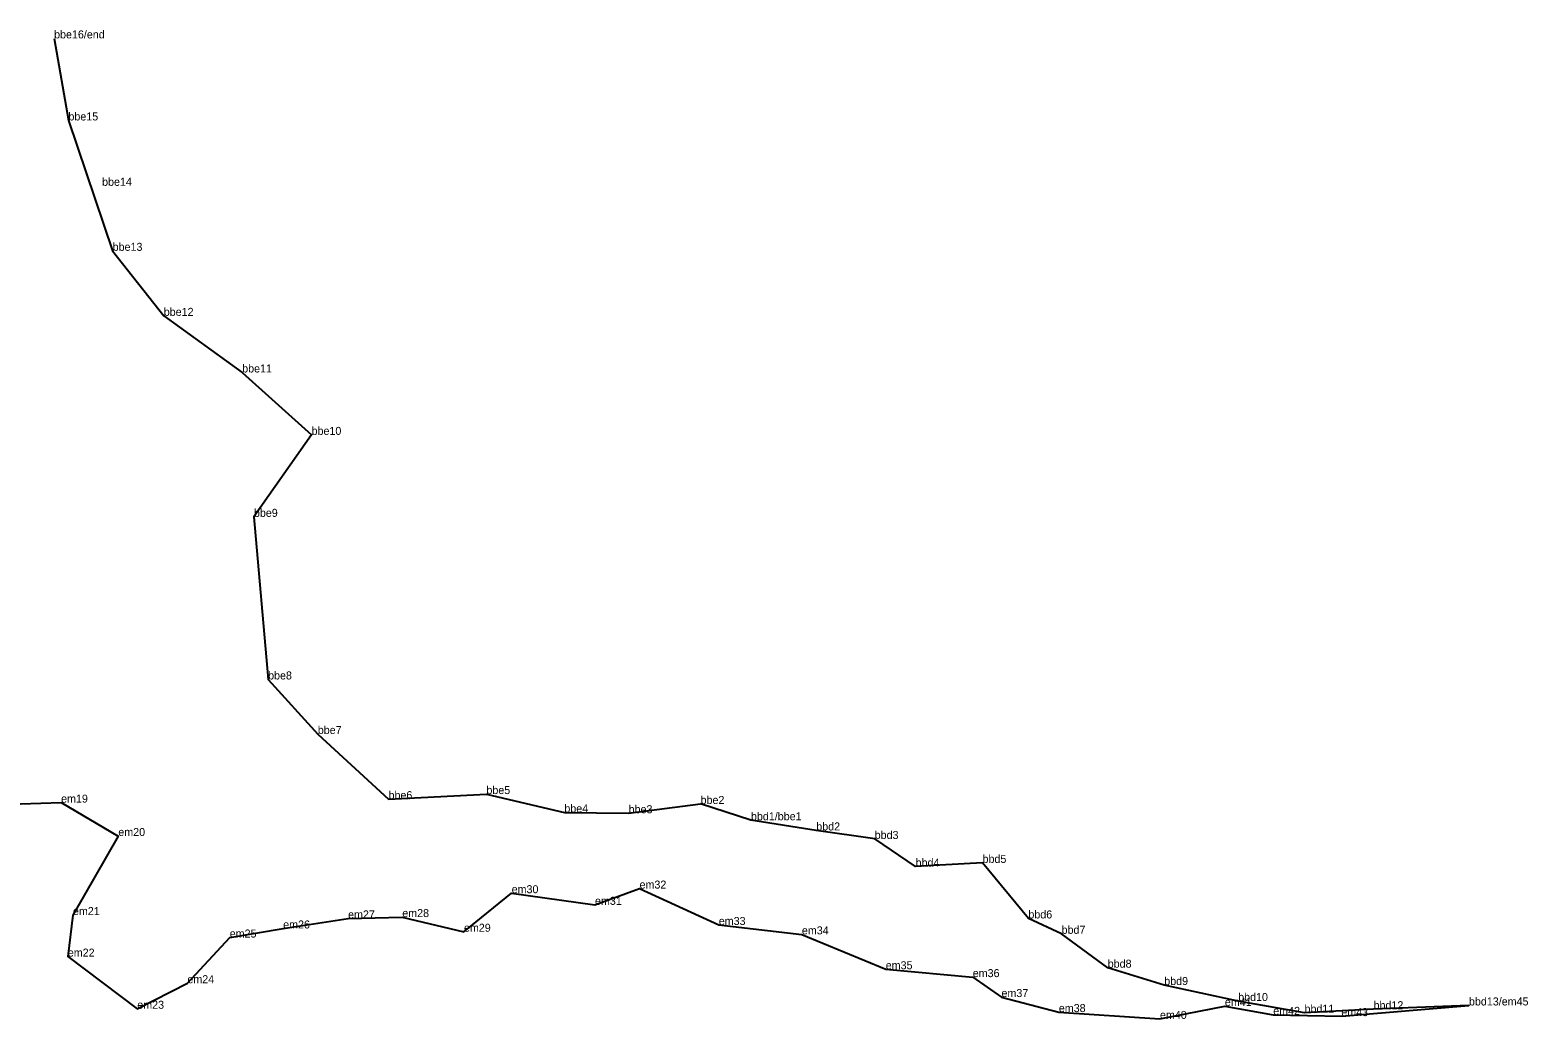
# Model space of a CAD drawing. Extents: x 2072529 to 2267990, y 436423 to 470008.
# Drawn here: x 2245034 to 2246157, y 440549 to 441290 of the extents above; entities that cross this region are included whole.
import ezdxf

# ---------------------------------------------------------------- set-up
doc = ezdxf.new("R2010")
doc.units = 0
doc.layers.add('Level 3', color=7, linetype='Continuous')
doc.layers.add('Old_Level_52', color=7, linetype='Continuous')

msp = doc.modelspace()

# ---------------------------------------------------------------- linework, layer by layer
at = {"layer": 'Level 3'}
for p, q in [((2245051.985, 441283.78), (2245051.985, 441283.78)), ((2245062.714, 441222.284), (2245062.714, 441222.284)), ((2245087.959, 441173.281), (2245087.959, 441173.281)), ((2245095.874, 441124.56), (2245095.874, 441124.56)), ((2245134.18, 441075.808), (2245134.18, 441075.808)), ((2245192.959, 441033.371), (2245192.959, 441033.371)), ((2245244.974, 440986.619), (2245244.974, 440986.619)), ((2245201.771, 440925.168), (2245201.771, 440925.168)), ((2245212.396, 440803.289), (2245212.396, 440803.289)), ((2245249.628, 440762.408), (2245249.628, 440762.408)), ((2245376.033, 440717.38), (2245376.033, 440717.38)), ((2245057.236, 440710.974), (2245057.236, 440710.974)), ((2245302.658, 440713.598), (2245302.658, 440713.598)), ((2245536.56, 440709.981), (2245536.56, 440709.981)), ((2245434.457, 440703.615), (2245434.457, 440703.615)), ((2245482.646, 440703.023), (2245482.646, 440703.023)), ((2245574.341, 440697.758), (2245574.341, 440697.758)), ((2245100.113, 440685.94), (2245100.113, 440685.94)), ((2245623.291, 440690.131), (2245623.291, 440690.131)), ((2245667.071, 440683.738), (2245667.071, 440683.738)), ((2245697.755, 440663.039), (2245697.755, 440663.039)), ((2245747.907, 440665.779), (2245747.907, 440665.779)), ((2245394.954, 440643.073), (2245394.954, 440643.073)), ((2245490.817, 440646.559), (2245490.817, 440646.559)), ((2245066.112, 440626.706), (2245066.112, 440626.706)), ((2245457.408, 440634.359), (2245457.408, 440634.359)), ((2245223.676, 440616.647), (2245223.676, 440616.647)), ((2245272.32, 440624.16), (2245272.32, 440624.16)), ((2245312.937, 440625.2), (2245312.937, 440625.2)), ((2245550.198, 440619.266), (2245550.198, 440619.266)), ((2245782.263, 440624.175), (2245782.263, 440624.175)), ((2245183.622, 440609.878), (2245183.622, 440609.878)), ((2245359.195, 440614.199), (2245359.195, 440614.199)), ((2245612.495, 440612.218), (2245612.495, 440612.218)), ((2245807.158, 440612.663), (2245807.158, 440612.663)), ((2245062.258, 440595.576), (2245062.258, 440595.576)), ((2245675.34, 440586.074), (2245675.34, 440586.074)), ((2245841.739, 440587.26), (2245841.739, 440587.26)), ((2245151.882, 440575.628), (2245151.882, 440575.628)), ((2245740.555, 440580.183), (2245740.555, 440580.183)), ((2245884.104, 440574.262), (2245884.104, 440574.262)), ((2245762.101, 440565.238), (2245762.101, 440565.238)), ((2245929.549, 440558.545), (2245929.549, 440558.545)), ((2245939.518, 440562.277), (2245939.518, 440562.277)), ((2246112.513, 440558.963), (2246112.513, 440558.963)), ((2245114.328, 440556.468), (2245114.328, 440556.468)), ((2245805.083, 440553.989), (2245805.083, 440553.989)), ((2245880.897, 440548.861), (2245880.897, 440548.861)), ((2245967.44, 440552.217), (2245967.44, 440552.217)), ((2245989.231, 440553.471), (2245989.231, 440553.471)), ((2246017.275, 440550.964), (2246017.275, 440550.964)), ((2246040.991, 440556.238), (2246040.991, 440556.238))]:
    msp.add_line(p, q, dxfattribs=at)
at = {"layer": 'Old_Level_52'}
for points in [[(2245051.985, 441283.78), (2245062.714, 441222.284), (2245095.874, 441124.56), (2245134.18, 441075.808), (2245192.959, 441033.371), (2245244.974, 440986.619), (2245201.771, 440925.168), (2245212.396, 440803.289), (2245249.628, 440762.408), (2245302.658, 440713.598), (2245376.033, 440717.38), (2245434.457, 440703.615), (2245482.646, 440703.023), (2245536.56, 440709.981)], [(2244996.067, 440709.15), (2245057.236, 440710.974), (2245100.113, 440685.94), (2245066.112, 440626.706), (2245062.258, 440595.576), (2245114.328, 440556.468), (2245151.882, 440575.628), (2245183.622, 440609.878), (2245223.676, 440616.647), (2245272.32, 440624.16), (2245312.937, 440625.2), (2245359.195, 440614.199), (2245394.954, 440643.073), (2245457.408, 440634.359), (2245490.817, 440646.559), (2245550.198, 440619.266), (2245612.495, 440612.218), (2245675.34, 440586.074), (2245740.555, 440580.183), (2245762.101, 440565.238), (2245805.083, 440553.989), (2245880.897, 440548.861), (2245929.549, 440558.545), (2245965.805, 440551.891), (2246017.275, 440550.964), (2246112.513, 440558.963), (2246040.988, 440556.144), (2245989.231, 440553.471), (2245939.518, 440562.277), (2245884.104, 440574.262), (2245841.739, 440587.26), (2245807.158, 440612.663), (2245782.263, 440624.175), (2245747.907, 440665.779), (2245697.755, 440663.039), (2245667.071, 440683.738), (2245623.291, 440690.131), (2245574.341, 440697.758), (2245536.56, 440709.981)]]:
    msp.add_lwpolyline(points, dxfattribs=at)

# ---------------------------------------------------------------- texts
for s, p in [('bbe16/end', (2245051.985, 441283.78)), ('bbe15', (2245062.714, 441222.284)), ('bbe14', (2245087.959, 441173.281)), ('bbe13', (2245095.874, 441124.56)), ('bbe12', (2245134.18, 441075.808)), ('bbe11', (2245192.959, 441033.371)), ('bbe10', (2245244.974, 440986.619)), ('bbe9', (2245201.771, 440925.168)), ('bbe8', (2245212.396, 440803.289)), ('bbe7', (2245249.628, 440762.408)), ('em19', (2245057.236, 440710.974)), ('bbe6', (2245302.658, 440713.598)), ('bbe5', (2245376.033, 440717.38)), ('bbe2', (2245536.56, 440709.981)), ('bbe4', (2245434.457, 440703.615)), ('bbe3', (2245482.646, 440703.023)), ('bbd1/bbe1', (2245574.341, 440697.758)), ('bbd2', (2245623.291, 440690.131)), ('em20', (2245100.113, 440685.94)), ('bbd3', (2245667.071, 440683.738)), ('bbd5', (2245747.907, 440665.779)), ('bbd4', (2245697.755, 440663.039)), ('em30', (2245394.954, 440643.073)), ('em32', (2245490.817, 440646.559)), ('em31', (2245457.408, 440634.359)), ('em21', (2245066.112, 440626.706)), ('em27', (2245272.32, 440624.16)), ('em28', (2245312.937, 440625.2)), ('bbd6', (2245782.263, 440624.175)), ('em25', (2245183.622, 440609.878)), ('em26', (2245223.676, 440616.647)), ('em29', (2245359.195, 440614.199)), ('em33', (2245550.198, 440619.266)), ('em34', (2245612.495, 440612.218)), ('bbd7', (2245807.158, 440612.663)), ('em22', (2245062.258, 440595.576)), ('bbd8', (2245841.739, 440587.26)), ('em24', (2245151.882, 440575.628)), ('em35', (2245675.34, 440586.074)), ('em36', (2245740.555, 440580.183)), ('em37', (2245762.101, 440565.238)), ('bbd9', (2245884.104, 440574.262)), ('em23', (2245114.328, 440556.468)), ('em38', (2245805.083, 440553.989)), ('em41', (2245929.549, 440558.545)), ('bbd10', (2245939.518, 440562.277)), ('bbd11', (2245989.231, 440553.471)), ('bbd12', (2246040.988, 440556.144)), ('bbd13/em45', (2246112.513, 440558.963)), ('em40', (2245880.897, 440548.861)), ('em42', (2245965.805, 440551.891)), ('em43', (2246016.83, 440550.97))]:
    msp.add_text(s, height=6).set_placement(p)

doc.saveas('drawing.dxf')
